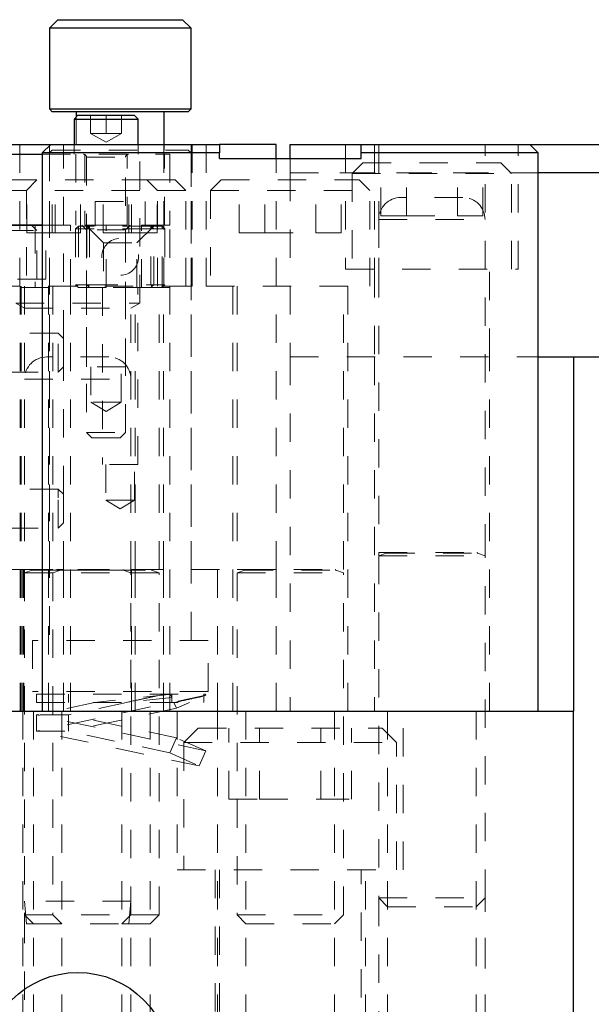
# Model space of a CAD drawing. Header units: inches. Extents: x 1802 to 2468, y -208 to -72.
# Tile 315 of 595: x 2083.51 to 2085.53, y -116.23 to -112.76. Entities that reach past the tile are written whole.
import ezdxf

# ---------------------------------------------------------------- set-up
doc = ezdxf.new("R2010")
doc.units = ezdxf.units.IN
doc.header["$LTSCALE"] = 0.5
doc.header["$MEASUREMENT"] = 0
doc.linetypes.add('HIDDEN', pattern=[0.225, 0.15, -0.075])
for name, color, linetype in [('DIE-M-S', 8, 'Continuous'), ('DIE-M-S3', 8, 'Continuous'), ('DSS-M-S', 53, 'Continuous'), ('RAI-M-S', 8, 'Continuous'), ('SVD-M-S', 8, 'Continuous')]:
    doc.layers.add(name, color=color, linetype=linetype)

msp = doc.modelspace()

# ---------------------------------------------------------------- linework, layer by layer
at = {"layer": 'DIE-M-S', "linetype": 'Continuous', "lineweight": 25}
for p, q in [((2083.15166, -113.19667), (2083.61916, -113.19667)), ((2084.41416, -113.19667), (2084.21416, -113.19667)), ((2084.41416, -113.24667), (2084.41416, -113.19667))]:
    msp.add_line(p, q, dxfattribs=at)
at = {"layer": 'DIE-M-S', "linetype": 'HIDDEN', "lineweight": 18}
for p, q in [((2083.50966, -113.19667), (2083.50966, -113.69667)), ((2083.61416, -113.19667), (2083.61416, -114.69667)), ((2083.66416, -113.88127), (2083.66416, -113.19667)), ((2083.93291, -113.75667), (2083.93291, -113.19667)), ((2084.01866, -113.69667), (2084.01866, -113.19667)), ((2084.11416, -114.69667), (2084.11416, -113.19667)), ((2084.11866, -113.69667), (2084.11866, -113.19667)), ((2084.41416, -114.69667), (2084.41416, -113.24667)), ((2083.40966, -113.69667), (2084.01866, -113.69667)), ((2083.51116, -113.69667), (2083.51116, -114.69667)), ((2083.61116, -113.69667), (2083.61116, -114.69667)), ((2083.91716, -114.69667), (2083.91716, -113.69667)), ((2084.01716, -114.69667), (2084.01716, -113.69667)), ((2084.01866, -113.69667), (2084.11866, -113.69667)), ((2083.49541, -113.75667), (2083.93291, -113.75667)), ((2083.49541, -113.75667), (2083.52666, -113.77472)), ((2083.52666, -113.77472), (2083.90166, -113.77472)), ((2083.90166, -113.77472), (2083.93291, -113.75667)), ((2083.66416, -114.43127), (2083.66416, -113.98207)), ((2083.66416, -114.69667), (2083.66416, -114.53207)), ((2083.03916, -114.69667), (2083.66416, -114.69667)), ((2084.41416, -114.69667), (2083.66416, -114.69667))]:
    msp.add_line(p, q, dxfattribs=at)
at = {"layer": 'DIE-M-S3', "linetype": 'Continuous', "lineweight": 25}
for p, q in [((2083.64416, -112.75667), (2083.61416, -112.78667)), ((2083.64416, -112.75667), (2084.08416, -112.75667)), ((2084.11416, -112.78667), (2084.08416, -112.75667)), ((2083.61416, -112.78667), (2083.61416, -113.07167)), ((2084.11416, -112.78667), (2083.61416, -112.78667)), ((2084.11416, -113.07167), (2084.11416, -112.78667)), ((2083.61416, -113.07167), (2083.62416, -113.08167)), ((2083.61416, -113.07167), (2084.11416, -113.07167)), ((2084.10416, -113.08167), (2083.62416, -113.08167)), ((2083.70916, -113.08167), (2083.70916, -113.09967)), ((2084.01916, -113.19667), (2084.01916, -113.08167)), ((2084.10416, -113.08167), (2084.11416, -113.07167)), ((2083.61916, -113.19667), (2083.58916, -113.22667)), ((2083.58916, -113.22667), (2083.58916, -115.19667)), ((2084.21416, -113.22667), (2083.58916, -113.22667)), ((2083.61916, -113.19667), (2084.21416, -113.19667)), ((2084.21416, -113.19667), (2084.21416, -113.22667)), ((2084.21416, -113.24667), (2084.21416, -113.22667)), ((2084.71416, -113.19667), (2085.30916, -113.19667)), ((2084.71416, -113.22667), (2084.71416, -113.19667)), ((2084.71416, -113.24667), (2084.71416, -113.22667)), ((2085.33916, -113.22667), (2084.71416, -113.22667)), ((2085.33916, -113.22667), (2085.30916, -113.19667)), ((2085.33916, -115.19667), (2085.33916, -113.22667)), ((2084.21416, -113.24667), (2084.71416, -113.24667))]:
    msp.add_line(p, q, dxfattribs=at)
at = {"layer": 'DIE-M-S3', "linetype": 'HIDDEN', "lineweight": 18}
for p, q in [((2083.70916, -113.09967), (2083.70916, -113.21667)), ((2083.62416, -113.21667), (2083.61416, -113.22667)), ((2083.61416, -113.22667), (2083.61416, -114.94667)), ((2083.62416, -113.21667), (2084.10416, -113.21667)), ((2084.01916, -113.21667), (2084.01916, -113.19667)), ((2084.11416, -113.22667), (2084.10416, -113.21667)), ((2084.11416, -114.94667), (2084.11416, -113.22667)), ((2084.16726, -113.19667), (2084.16726, -113.69667)), ((2084.76106, -113.69667), (2084.76106, -113.19667)), ((2084.16726, -113.69667), (2084.76106, -113.69667)), ((2084.26116, -113.69667), (2084.26116, -115.19667)), ((2084.66716, -115.19667), (2084.66716, -113.69667)), ((2083.03916, -114.69667), (2083.66416, -114.69667)), ((2083.51116, -114.69667), (2083.51116, -115.19667)), ((2083.52041, -114.69667), (2083.52041, -115.19667)), ((2083.52416, -114.69667), (2083.52416, -115.19667)), ((2083.61116, -114.69667), (2083.61116, -115.19667)), ((2083.66416, -115.19667), (2083.66416, -114.69667)), ((2084.41416, -114.69667), (2083.66416, -114.69667)), ((2083.90416, -115.19667), (2083.90416, -114.69667)), ((2083.91716, -115.19667), (2083.91716, -114.69667)), ((2084.01716, -115.19667), (2084.01716, -114.69667)), ((2084.20791, -115.19667), (2084.20791, -114.69667)), ((2084.41416, -115.19667), (2084.41416, -114.69667)), ((2084.17416, -114.94667), (2083.55416, -114.94667)), ((2083.55416, -114.94667), (2083.55416, -115.12667)), ((2084.17416, -115.12667), (2084.17416, -114.94667)), ((2084.17416, -115.12667), (2083.55416, -115.12667))]:
    msp.add_line(p, q, dxfattribs=at)
at = {"layer": 'DSS-M-S', "linetype": 'Continuous', "lineweight": 25}
for p in [(2067.96416, -115.19667), (2085.46416, -117.69667)]:
    msp.add_line(p, (2085.46416, -115.19667), dxfattribs=at)
at = {"layer": 'DSS-M-S', "linetype": 'HIDDEN', "lineweight": 18}
for p, q in [((2083.52041, -115.19667), (2083.52041, -117.69667)), ((2083.55791, -115.19667), (2083.55791, -117.69667)), ((2083.65791, -115.19667), (2083.65791, -117.69667)), ((2083.87041, -117.69667), (2083.87041, -115.19667)), ((2083.97041, -117.69667), (2083.97041, -115.19667)), ((2084.06566, -115.19667), (2084.06566, -115.75667)), ((2084.20791, -117.69667), (2084.20791, -115.19667)), ((2084.30791, -115.19667), (2084.30791, -117.69667)), ((2084.62041, -117.69667), (2084.62041, -115.19667)), ((2084.80791, -115.19667), (2084.80791, -117.69667)), ((2084.86266, -115.75667), (2084.86266, -115.19667)), ((2085.12041, -117.69667), (2085.12041, -115.19667)), ((2084.06566, -115.75667), (2084.86266, -115.75667)), ((2084.19866, -115.75667), (2084.19866, -117.69667)), ((2084.72966, -117.69667), (2084.72966, -115.75667)), ((2084.77666, -115.85542), (2084.77666, -117.69667)), ((2085.15166, -117.69667), (2085.15166, -115.85542)), ((2083.52666, -115.91542), (2083.52666, -117.69667)), ((2083.90166, -117.69667), (2083.90166, -115.91542))]:
    msp.add_line(p, q, dxfattribs=at)
at = {"layer": 'DSS-M-S', "linetype": 'Continuous', "lineweight": 25}
msp.add_circle((2083.71416, -116.44667), 0.3281, dxfattribs=at)
at = {"layer": 'RAI-M-S', "linetype": 'Continuous', "lineweight": 25}
for p, q in [((2084.46416, -113.19667), (2084.71416, -113.19667)), ((2084.46416, -113.24667), (2084.46416, -113.19667)), ((2085.30916, -113.19667), (2091.36416, -113.19667)), ((2091.36416, -113.29667), (2085.33916, -113.29667)), ((2085.33916, -113.94667), (2091.36416, -113.94667)), ((2085.33916, -113.94667), (2085.46416, -113.94667)), ((2085.46416, -113.94667), (2085.46416, -115.19667))]:
    msp.add_line(p, q, dxfattribs=at)
at = {"layer": 'RAI-M-S', "linetype": 'HIDDEN', "lineweight": 18}
for p, q in [((2084.65966, -113.19667), (2084.65966, -113.63667)), ((2084.77666, -113.19667), (2084.77666, -113.63667)), ((2085.15166, -113.63667), (2085.15166, -113.19667)), ((2085.26866, -113.63667), (2085.26866, -113.19667)), ((2084.46416, -113.29667), (2084.46416, -113.24667)), ((2084.46416, -113.29667), (2084.46416, -113.94667)), ((2084.46416, -113.29667), (2091.36416, -113.29667)), ((2085.33916, -113.29667), (2084.46416, -113.29667)), ((2084.65966, -113.63667), (2085.26866, -113.63667)), ((2084.76116, -113.63667), (2084.76116, -113.94667)), ((2085.16716, -113.94667), (2085.16716, -113.63667)), ((2084.46416, -113.94667), (2085.33916, -113.94667)), ((2084.46416, -113.94667), (2085.33916, -113.94667)), ((2084.46416, -113.94667), (2084.46416, -115.19667)), ((2084.76103, -113.94667), (2084.76103, -115.19667)), ((2084.76116, -113.94667), (2084.76116, -115.19667)), ((2085.16716, -115.19667), (2085.16716, -113.94667)), ((2085.16728, -115.19667), (2085.16728, -113.94667))]:
    msp.add_line(p, q, dxfattribs=at)
at = {"layer": 'SVD-M-S', "linetype": 'Continuous', "lineweight": 25}
for p, q in [((2083.71516, -113.09367), (2083.70116, -113.10767)), ((2083.70116, -113.10767), (2083.70116, -113.19667)), ((2083.70116, -113.10767), (2083.92716, -113.10767)), ((2083.71516, -113.09367), (2083.91316, -113.09367)), ((2083.92716, -113.10767), (2083.91316, -113.09367)), ((2083.92716, -113.19667), (2083.92716, -113.10767)), ((2083.15166, -113.23167), (2083.58916, -113.23167)), ((2083.15166, -113.48167), (2083.58916, -113.48167)), ((2083.58916, -113.48167), (2083.15166, -113.48167))]:
    msp.add_line(p, q, dxfattribs=at)
at = {"layer": 'SVD-M-S', "linetype": 'HIDDEN', "lineweight": 18}
for p, q in [((2083.75966, -113.15767), (2083.75966, -113.09367)), ((2083.81416, -113.15767), (2083.81416, -113.09367)), ((2083.86866, -113.15767), (2083.86866, -113.09367)), ((2083.78691, -113.15767), (2083.75966, -113.15767)), ((2083.75966, -113.15767), (2083.81416, -113.18914)), ((2083.81416, -113.15767), (2083.78691, -113.15767)), ((2083.84141, -113.15767), (2083.81416, -113.15767)), ((2083.81416, -113.18914), (2083.86866, -113.15767)), ((2083.86866, -113.15767), (2083.84141, -113.15767)), ((2083.70116, -113.19667), (2083.70116, -113.23167)), ((2083.92716, -113.23167), (2083.92716, -113.19667)), ((2083.58916, -113.23167), (2084.03916, -113.23167)), ((2083.70791, -113.23167), (2083.70791, -113.48167)), ((2083.73941, -113.23167), (2083.73941, -113.48167)), ((2083.74516, -113.24167), (2083.88316, -113.24167)), ((2083.74516, -113.24167), (2083.74516, -114.21307)), ((2083.88316, -114.21307), (2083.88316, -113.24167)), ((2083.88891, -113.48167), (2083.88891, -113.23167)), ((2084.02041, -113.48167), (2084.02041, -113.23167)), ((2084.03916, -113.23167), (2084.03916, -113.48167)), ((2084.72041, -113.26167), (2084.68291, -113.29917)), ((2084.72041, -113.26167), (2085.20791, -113.26167)), ((2084.78403, -113.44917), (2084.78403, -113.26167)), ((2084.87409, -113.44917), (2084.87409, -113.26167)), ((2085.05423, -113.44917), (2085.05423, -113.26167)), ((2085.14429, -113.44917), (2085.14429, -113.26167)), ((2085.24541, -113.29917), (2085.20791, -113.26167)), ((2083.47041, -113.32167), (2083.95791, -113.32167)), ((2083.57041, -113.32167), (2083.53291, -113.35917)), ((2083.53403, -113.50917), (2083.53403, -113.32167)), ((2083.62409, -113.50917), (2083.62409, -113.32167)), ((2083.63403, -113.50917), (2083.63403, -113.32167)), ((2083.72409, -113.50917), (2083.72409, -113.32167)), ((2083.80423, -113.50917), (2083.80423, -113.32167)), ((2083.89429, -113.50917), (2083.89429, -113.32167)), ((2083.90423, -113.50917), (2083.90423, -113.32167)), ((2083.95791, -113.32167), (2084.05791, -113.32167)), ((2083.99541, -113.35917), (2083.95791, -113.32167)), ((2083.99429, -113.50917), (2083.99429, -113.32167)), ((2084.09541, -113.35917), (2084.05791, -113.32167)), ((2084.22041, -113.32167), (2084.18291, -113.35917)), ((2084.22041, -113.32167), (2084.70791, -113.32167)), ((2084.28403, -113.50917), (2084.28403, -113.32167)), ((2084.37409, -113.50917), (2084.37409, -113.32167)), ((2084.55423, -113.50917), (2084.55423, -113.32167)), ((2084.64429, -113.50917), (2084.64429, -113.32167)), ((2084.68291, -113.29917), (2085.24541, -113.29917)), ((2084.68291, -113.29917), (2084.68291, -113.63667)), ((2084.74541, -113.35917), (2084.70791, -113.32167)), ((2085.24541, -113.63667), (2085.24541, -113.29917)), ((2083.43291, -113.35917), (2083.99541, -113.35917)), ((2083.53291, -113.35917), (2083.53291, -113.69667)), ((2083.99541, -113.35917), (2084.09541, -113.35917)), ((2083.99541, -113.69667), (2083.99541, -113.35917)), ((2084.09541, -113.69667), (2084.09541, -113.35917)), ((2084.18291, -113.35917), (2084.74541, -113.35917)), ((2084.18291, -113.35917), (2084.18291, -113.69667)), ((2084.74541, -113.69667), (2084.74541, -113.35917)), ((2083.77558, -113.39814), (2083.95274, -113.39814)), ((2083.77558, -113.39814), (2083.77558, -113.48514)), ((2083.95274, -113.48514), (2083.95274, -113.39814)), ((2085.07366, -113.38417), (2084.85466, -113.38417)), ((2084.77666, -113.46217), (2085.14991, -113.46217)), ((2084.77666, -113.46217), (2084.77666, -113.63667)), ((2084.78403, -113.44917), (2084.87409, -113.44917)), ((2084.87409, -113.44917), (2085.05423, -113.44917)), ((2085.05423, -113.44917), (2085.14429, -113.44917)), ((2085.15166, -113.63667), (2085.15166, -113.46217)), ((2083.25816, -113.50067), (2083.57016, -113.50067)), ((2083.57016, -113.50067), (2083.55116, -113.48167)), ((2083.56416, -113.48167), (2083.56416, -113.70167)), ((2083.57016, -113.67167), (2083.57016, -113.50067)), ((2083.58916, -113.48167), (2084.03916, -113.48167)), ((2084.03916, -113.48167), (2083.58916, -113.48167)), ((2083.60166, -113.67167), (2083.60166, -113.48167)), ((2083.68916, -113.70167), (2083.68916, -113.48167)), ((2083.70668, -113.49498), (2083.71652, -113.48514)), ((2083.70668, -113.49498), (2083.70668, -113.69183)), ((2083.71652, -113.49498), (2083.70668, -113.49498)), ((2083.71652, -113.48514), (2083.71652, -113.49498)), ((2083.71652, -113.48514), (2083.75589, -113.48514)), ((2083.71652, -113.49498), (2083.71652, -113.69183)), ((2083.74605, -113.49498), (2083.71652, -113.49498)), ((2083.72916, -113.48167), (2083.74516, -113.49767)), ((2083.88316, -113.49767), (2083.74516, -113.49767)), ((2083.74516, -113.49767), (2083.74516, -113.98167)), ((2083.75589, -113.48514), (2083.74605, -113.49498)), ((2083.74605, -113.48514), (2083.8051, -113.54419)), ((2083.74605, -113.49498), (2083.74605, -113.69183)), ((2083.75589, -113.49498), (2083.74605, -113.49498)), ((2083.75589, -113.48514), (2083.75589, -113.49498)), ((2083.97243, -113.48514), (2083.75589, -113.48514)), ((2083.75589, -113.49498), (2083.75589, -113.69183)), ((2083.97243, -113.49498), (2083.75589, -113.49498)), ((2083.81416, -113.70167), (2083.81416, -113.48167)), ((2083.88316, -113.49767), (2083.89916, -113.48167)), ((2083.88316, -113.98167), (2083.88316, -113.49767)), ((2083.92321, -113.54419), (2083.98227, -113.48514)), ((2083.93916, -113.70167), (2083.93916, -113.48167)), ((2083.98227, -113.49498), (2083.97243, -113.48514)), ((2083.97243, -113.49498), (2083.97243, -113.48514)), ((2083.97243, -113.48514), (2084.0118, -113.48514)), ((2083.98227, -113.49498), (2083.97243, -113.49498)), ((2083.97243, -113.69183), (2083.97243, -113.49498)), ((2083.98227, -113.69183), (2083.98227, -113.49498)), ((2083.98227, -113.49498), (2084.0118, -113.49498)), ((2084.0118, -113.48514), (2084.02164, -113.49498)), ((2084.0118, -113.49498), (2084.0118, -113.48514)), ((2084.0118, -113.69183), (2084.0118, -113.49498)), ((2084.0118, -113.49498), (2084.02164, -113.49498)), ((2084.02164, -113.49498), (2084.02164, -113.69183)), ((2084.03916, -115.19667), (2084.03916, -113.48167)), ((2083.53403, -113.50917), (2083.62409, -113.50917)), ((2083.62409, -113.50917), (2083.80423, -113.50917)), ((2083.80423, -113.50917), (2083.89429, -113.50917)), ((2083.89429, -113.50917), (2083.90423, -113.50917)), ((2083.90423, -113.50917), (2083.99429, -113.50917)), ((2084.28403, -113.50917), (2084.37409, -113.50917)), ((2084.37409, -113.50917), (2084.55423, -113.50917)), ((2084.55423, -113.50917), (2084.64429, -113.50917)), ((2083.8051, -113.54419), (2083.92321, -113.54419)), ((2083.8051, -113.54419), (2083.8051, -113.70167)), ((2083.92321, -113.70167), (2083.92321, -113.54419)), ((2084.77666, -113.63667), (2084.77666, -114.63707)), ((2085.15166, -114.63707), (2085.15166, -113.63667)), ((2083.60166, -113.67167), (2083.22666, -113.67167)), ((2083.51466, -115.19667), (2083.51466, -113.67167)), ((2083.81416, -113.70167), (2083.13916, -113.70167)), ((2083.52666, -113.69667), (2083.52666, -114.69707)), ((2083.62666, -113.69667), (2083.62666, -114.69707)), ((2083.68916, -115.19667), (2083.68916, -113.70167)), ((2083.7116, -113.69675), (2083.70668, -113.69183)), ((2083.70668, -113.69183), (2083.71652, -113.69183)), ((2083.71652, -113.69183), (2083.7116, -113.69675)), ((2083.71652, -113.70167), (2083.7116, -113.69675)), ((2083.71652, -113.69183), (2083.74605, -113.69183)), ((2083.75097, -113.69675), (2083.74605, -113.69183)), ((2083.74605, -113.69183), (2083.75589, -113.69183)), ((2083.75097, -113.69675), (2083.75589, -113.69183)), ((2083.75589, -113.70167), (2083.75097, -113.69675)), ((2083.75589, -113.69183), (2083.97243, -113.69183)), ((2083.80166, -113.70167), (2083.80166, -114.32667)), ((2083.93916, -113.70167), (2083.81416, -113.70167)), ((2083.90166, -114.69707), (2083.90166, -113.69667)), ((2083.92666, -114.32667), (2083.92666, -113.70167)), ((2084.03916, -113.70167), (2083.93916, -113.70167)), ((2083.97243, -113.69183), (2083.97735, -113.69675)), ((2083.97243, -113.69183), (2083.98227, -113.69183)), ((2083.97735, -113.69675), (2083.97243, -113.70167)), ((2083.98227, -113.69183), (2083.97735, -113.69675)), ((2083.98227, -113.69183), (2084.0118, -113.69183)), ((2084.00166, -114.69707), (2084.00166, -113.69667)), ((2084.01672, -113.69675), (2084.0118, -113.69183)), ((2084.0118, -113.69183), (2084.02164, -113.69183)), ((2084.01672, -113.69675), (2084.0118, -113.70167)), ((2084.02164, -113.69183), (2084.01672, -113.69675)), ((2084.27666, -113.69667), (2084.27666, -114.69707)), ((2084.65166, -114.69707), (2084.65166, -113.69667)), ((2083.64556, -113.86267), (2082.67416, -113.86267)), ((2083.64556, -114.00067), (2083.64556, -113.86267)), ((2083.66416, -113.88127), (2083.64556, -113.86267)), ((2083.66416, -113.98207), (2083.66416, -113.88127)), ((2083.82366, -113.94667), (2083.60466, -113.94667)), ((2083.64556, -114.00067), (2083.66416, -113.98207)), ((2083.88316, -113.98167), (2083.74516, -113.98167)), ((2083.76091, -113.98167), (2083.76091, -114.10667)), ((2083.86741, -114.10667), (2083.86741, -113.98167)), ((2082.67416, -114.00067), (2083.64556, -114.00067)), ((2083.52666, -114.02467), (2083.89991, -114.02467)), ((2083.86741, -114.10667), (2083.76091, -114.10667)), ((2083.76091, -114.10667), (2083.81416, -114.13867)), ((2083.81416, -114.13867), (2083.86741, -114.10667)), ((2083.74516, -114.21307), (2083.88316, -114.21307)), ((2083.74516, -114.21307), (2083.76376, -114.23167)), ((2083.76376, -114.23167), (2083.86456, -114.23167)), ((2083.86456, -114.23167), (2083.88316, -114.21307)), ((2083.92666, -114.32667), (2083.80166, -114.32667)), ((2083.81341, -114.32667), (2083.81341, -114.45167)), ((2083.91491, -114.45167), (2083.91491, -114.32667)), ((2083.64556, -114.41267), (2082.67416, -114.41267)), ((2083.64556, -114.44394), (2083.64556, -114.41267)), ((2083.66416, -114.43127), (2083.64556, -114.41267)), ((2083.66416, -114.45411), (2083.66416, -114.43127)), ((2083.64556, -114.55067), (2083.64556, -114.44394)), ((2083.66416, -114.53207), (2083.66416, -114.45411)), ((2083.91491, -114.45167), (2083.81341, -114.45167)), ((2083.81341, -114.45167), (2083.86416, -114.48217)), ((2083.86416, -114.48217), (2083.91491, -114.45167)), ((2083.64556, -114.55067), (2083.66416, -114.53207)), ((2082.67416, -114.55067), (2083.64556, -114.55067)), ((2084.77666, -114.63707), (2085.15166, -114.63707)), ((2084.77666, -114.63707), (2084.77666, -114.64844)), ((2084.80371, -114.63859), (2084.77666, -114.64844)), ((2084.77666, -114.64844), (2085.15166, -114.64844)), ((2084.77666, -114.64844), (2084.77666, -115.85542)), ((2084.80371, -114.63859), (2085.12281, -114.63859)), ((2085.15166, -114.64844), (2085.12461, -114.63859)), ((2085.15166, -114.64844), (2085.15166, -114.63707)), ((2085.15166, -115.85542), (2085.15166, -114.64844)), ((2083.52666, -114.69707), (2083.90166, -114.69707)), ((2083.52666, -114.69707), (2083.52666, -114.70844)), ((2083.55371, -114.69859), (2083.52666, -114.70844)), ((2083.52666, -114.70844), (2083.90166, -114.70844)), ((2083.52666, -114.70844), (2083.52666, -115.91542)), ((2083.55371, -114.69859), (2083.87281, -114.69859)), ((2083.65371, -114.69859), (2083.62666, -114.70844)), ((2083.62666, -114.70844), (2083.62666, -115.91542)), ((2083.65371, -114.69859), (2083.97281, -114.69859)), ((2083.90166, -114.70844), (2083.87461, -114.69859)), ((2083.90166, -114.69707), (2084.00166, -114.69707)), ((2083.90166, -114.70844), (2083.90166, -114.69707)), ((2083.90166, -114.70844), (2084.00166, -114.70844)), ((2083.90166, -115.91542), (2083.90166, -114.70844)), ((2084.00166, -114.70844), (2083.97461, -114.69859)), ((2084.00166, -115.91542), (2084.00166, -114.70844)), ((2084.27666, -114.69707), (2084.65166, -114.69707)), ((2084.30371, -114.69859), (2084.27666, -114.70844)), ((2084.27666, -114.70844), (2084.65166, -114.70844)), ((2084.27666, -114.70844), (2084.27666, -115.91542)), ((2084.30371, -114.69859), (2084.62281, -114.69859)), ((2084.65166, -114.70844), (2084.62461, -114.69859)), ((2084.65166, -115.91542), (2084.65166, -114.70844)), ((2083.56885, -115.13667), (2084.15947, -115.13667)), ((2083.56885, -115.13667), (2083.56885, -115.16576)), ((2083.68197, -115.13667), (2083.68197, -115.16576)), ((2084.04635, -115.13667), (2083.77349, -115.16576)), ((2084.02304, -115.13667), (2083.88661, -115.16576)), ((2084.04635, -115.14873), (2084.04096, -115.13667)), ((2084.04635, -115.14873), (2084.04635, -115.13667)), ((2084.15947, -115.13667), (2084.15947, -115.14326)), ((2084.16486, -115.13667), (2084.15947, -115.13667)), ((2084.16486, -115.13667), (2084.16642, -115.14016)), ((2084.16642, -115.14016), (2083.56885, -115.26758)), ((2083.56885, -115.16576), (2084.15947, -115.16576)), ((2083.77349, -115.16576), (2083.56885, -115.2094)), ((2083.88661, -115.16576), (2083.68197, -115.2094)), ((2084.04635, -115.14873), (2083.88661, -115.16576)), ((2084.04635, -115.16576), (2084.04635, -115.14873)), ((2084.06313, -115.1863), (2084.05395, -115.16576)), ((2084.10911, -115.16576), (2084.06313, -115.1863)), ((2084.16642, -115.14016), (2084.15947, -115.14326)), ((2084.15947, -115.16576), (2084.15947, -115.14326)), ((2084.06313, -115.1863), (2083.68197, -115.26758)), ((2083.68197, -115.2094), (2083.56885, -115.2094)), ((2084.16642, -115.33681), (2083.56885, -115.2094)), ((2083.56885, -115.2094), (2083.56885, -115.26758)), ((2084.06313, -115.29067), (2083.68197, -115.2094)), ((2083.68197, -115.26758), (2083.68197, -115.2094)), ((2084.14269, -115.38993), (2083.56885, -115.26758)), ((2083.56885, -115.26758), (2083.68197, -115.26758)), ((2084.0394, -115.34379), (2083.68197, -115.26758)), ((2084.13916, -115.25667), (2084.08916, -115.30667)), ((2084.13916, -115.25667), (2084.78916, -115.25667)), ((2084.24765, -115.50667), (2084.24765, -115.25667)), ((2084.35591, -115.50667), (2084.35591, -115.25667)), ((2084.57241, -115.50667), (2084.57241, -115.25667)), ((2084.68067, -115.50667), (2084.68067, -115.25667)), ((2084.83916, -115.30667), (2084.78916, -115.25667)), ((2084.06313, -115.29067), (2084.0394, -115.34379)), ((2084.16642, -115.33681), (2084.06313, -115.29067)), ((2084.08916, -115.30667), (2084.83916, -115.30667)), ((2084.08916, -115.30667), (2084.08916, -115.75667)), ((2084.83916, -115.75667), (2084.83916, -115.30667)), ((2084.0394, -115.34379), (2084.14269, -115.38993)), ((2084.14269, -115.38993), (2084.16642, -115.33681)), ((2084.24765, -115.50667), (2084.35591, -115.50667)), ((2084.35591, -115.50667), (2084.57241, -115.50667)), ((2084.57241, -115.50667), (2084.68067, -115.50667)), ((2084.21416, -115.75667), (2084.21416, -117.00707)), ((2084.71416, -117.00707), (2084.71416, -115.75667)), ((2083.90166, -115.86667), (2083.52666, -115.86667)), ((2083.52666, -115.86667), (2083.53366, -115.94667)), ((2083.89466, -115.94667), (2083.90166, -115.86667)), ((2084.77666, -115.85542), (2085.15166, -115.85542)), ((2084.77666, -115.85542), (2084.80791, -115.88667)), ((2084.77666, -115.85542), (2084.77666, -116.30417)), ((2085.12041, -115.88667), (2085.15166, -115.85542)), ((2085.15166, -116.30417), (2085.15166, -115.85542)), ((2084.80791, -115.88667), (2085.12041, -115.88667)), ((2083.52666, -115.91542), (2083.90166, -115.91542)), ((2083.52666, -115.91542), (2083.55791, -115.94667)), ((2083.62666, -115.91542), (2083.65791, -115.94667)), ((2083.87041, -115.94667), (2083.90166, -115.91542)), ((2083.90166, -115.91542), (2084.00166, -115.91542)), ((2083.97041, -115.94667), (2084.00166, -115.91542)), ((2084.27666, -115.91542), (2084.65166, -115.91542)), ((2084.27666, -115.91542), (2084.30791, -115.94667)), ((2084.62041, -115.94667), (2084.65166, -115.91542)), ((2083.55791, -115.94667), (2083.53366, -115.94667)), ((2083.55791, -115.94667), (2083.87041, -115.94667)), ((2083.87041, -115.94667), (2083.97041, -115.94667)), ((2084.30791, -115.94667), (2084.62041, -115.94667))]:
    msp.add_line(p, q, dxfattribs=at)
msp.add_circle((2083.86416, -113.59341), 0.06496, dxfattribs=at)
for centre, radius, start, end in [((2083.73516, -113.24167), 0.01, 0, 90), ((2083.89316, -113.24167), 0.01, 90, 180), ((2084.85466, -113.46217), 0.078, 90, 180), ((2085.07366, -113.46217), 0.078, 0, 90), ((2083.60466, -114.02467), 0.078, 90, 180), ((2083.82366, -114.02467), 0.078, 0, 90), ((2084.80344, -114.63785), 0.000787, 290, 90), ((2085.12487, -114.63785), 0.000787, 90, 250), ((2083.55344, -114.69785), 0.000787, 290, 90), ((2083.65344, -114.69785), 0.000787, 290, 90), ((2083.87487, -114.69785), 0.000787, 90, 250), ((2083.97487, -114.69785), 0.000787, 90, 250), ((2084.30344, -114.69785), 0.000787, 290, 90), ((2084.62487, -114.69785), 0.000787, 90, 250)]:
    msp.add_arc(centre, radius, start, end, dxfattribs=at)
for points, knots in [([(2083.88661, -115.16576), (2083.90705, -115.16127), (2083.9479, -115.15229), (2083.99175, -115.14245), (2084.01075, -115.13816), (2084.01733, -115.13667)], [0, 0, 0, 0, 0.3954206, 0.7905716, 1, 1, 1, 1]), ([(2084.05655, -115.16576), (2084.07949, -115.16077), (2084.12534, -115.15079), (2084.15546, -115.14415), (2084.15842, -115.1435), (2084.15947, -115.14326)], [0, 0, 0, 0, 0.3929294, 0.7851672, 1, 1, 1, 1])]:
    msp.add_open_spline(points, degree=3, knots=knots, dxfattribs=at)

doc.saveas('drawing.dxf')
